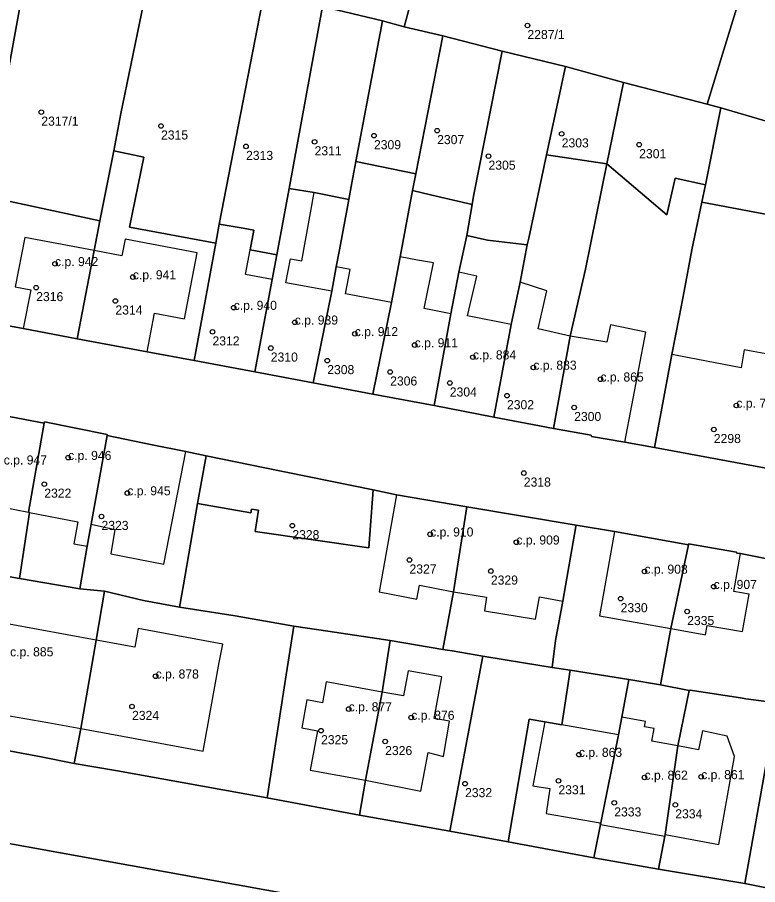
# Model space of a CAD drawing. Extents: x -878211 to -870363, y -1058464 to -1052522.
# Drawn here: x -874443.1 to -874361.7, y -1055380.5 to -1055285.1 of the extents above; entities that cross this region are included whole.
import ezdxf

# ---------------------------------------------------------------- set-up
doc = ezdxf.new("R2010")
doc.units = 0
for name, color, linetype in [('Definiční body', 7, 'Continuous'), ('Polygon budovy', 7, 'Continuous'), ('Polygon parcely', 7, 'Continuous')]:
    doc.layers.add(name, color=color, linetype=linetype)

msp = doc.modelspace()

# ---------------------------------------------------------------- linework, layer by layer
at = {"layer": 'Definiční body'}
for centre in [(-874386.99, -1055285.95994), (-874440.46, -1055295.48994), (-874427.29, -1055297.00994), (-874396.92, -1055297.51994), (-874410.4, -1055298.74994), (-874403.87, -1055298.07994), (-874383.22, -1055297.87994), (-874417.94, -1055299.25994), (-874374.7, -1055299.06994), (-874391.27, -1055300.32994), (-874438.95, -1055312.17994), (-874430.39, -1055313.62994), (-874441.02, -1055314.78994), (-874432.31, -1055316.25994), (-874419.3, -1055316.98994), (-874412.58, -1055318.60994), (-874421.63, -1055319.65994), (-874405.98, -1055319.87994), (-874415.22, -1055321.43994), (-874399.39, -1055321.10994), (-874392.99, -1055322.43994), (-874409.01, -1055322.81994), (-874386.34, -1055323.56994), (-874402.09, -1055324.06994), (-874395.53, -1055325.27994), (-874378.96, -1055324.86994), (-874389.24, -1055326.67994), (-874381.85, -1055327.97994), (-874364.01, -1055327.74994), (-874366.49, -1055330.39994), (-874437.51, -1055333.49994), (-874387.39, -1055335.18994), (-874440.13, -1055336.40994), (-874431, -1055337.38994), (-874433.84, -1055339.95994), (-874412.85, -1055340.97994), (-874397.69, -1055341.91994), (-874388.21, -1055342.79994), (-874399.96, -1055344.74994), (-874391.01, -1055345.96994), (-874374.12, -1055346.00994), (-874366.51, -1055347.68994), (-874376.74, -1055349.00994), (-874369.42, -1055350.41994), (-874427.89, -1055357.53994), (-874430.48, -1055360.85994), (-874406.65, -1055361.14994), (-874399.77, -1055362.07994), (-874409.69, -1055363.52994), (-874402.64, -1055364.71994), (-874381.33, -1055366.15994), (-874393.85, -1055369.34994), (-874383.58, -1055369.03994), (-874374.11, -1055368.66994), (-874367.88, -1055368.60994), (-874377.44, -1055371.46994), (-874370.73, -1055371.67994)]:
    msp.add_circle(centre, 0.25, dxfattribs=at)
at = {"layer": 'Polygon budovy'}
for points in [[(-874416.99, -1055324.06), (-874410.57, -1055325.26), (-874408.51, -1055315.18), (-874413.55, -1055314.25), (-874413.06, -1055311.62), (-874411.79, -1055311.86), (-874410.43, -1055304.33), (-874413.21, -1055303.88), (-874414.56, -1055311.17), (-874415.07, -1055313.9)], [(-874421.28, -1055309.89), (-874423.66, -1055322.82), (-874416.99, -1055324.06), (-874415.07, -1055313.9), (-874417.99, -1055313.34), (-874417.49, -1055310.64), (-874417.08, -1055308.47), (-874418.25, -1055308.25), (-874420.89, -1055307.8)], [(-874442.29, -1055309.26), (-874443.33, -1055314.71), (-874441.61, -1055315.04), (-874442.44, -1055319.3), (-874436.51, -1055320.42), (-874434.66, -1055310.7)], [(-874434.66, -1055310.7), (-874436.51, -1055320.42), (-874428.83, -1055321.85), (-874428, -1055317.6), (-874424.7, -1055318.23), (-874423.31, -1055310.96), (-874431.25, -1055309.46), (-874431.61, -1055311.29)], [(-874401.94, -1055316.42), (-874404, -1055326.52), (-874397.26, -1055327.76), (-874395.43, -1055317.67), (-874398.34, -1055317.1), (-874397.34, -1055312.05), (-874399.07, -1055311.78), (-874401, -1055311.39)], [(-874401.94, -1055316.42), (-874406.99, -1055315.46), (-874406.49, -1055312.79), (-874408.02, -1055312.51), (-874408.51, -1055315.18), (-874410.57, -1055325.26), (-874404, -1055326.52)], [(-874395.43, -1055317.67), (-874397.26, -1055327.76), (-874390.68, -1055329.03), (-874388.78, -1055318.84), (-874393.57, -1055317.9), (-874392.57, -1055313.53), (-874394.52, -1055313.08)], [(-874388.78, -1055318.84), (-874390.68, -1055329.03), (-874384.13, -1055330.28), (-874382.28, -1055320.12), (-874385.8, -1055319.32), (-874384.85, -1055315.14), (-874387.79, -1055314.19)], [(-874382.28, -1055320.12), (-874384.13, -1055330.28), (-874379.97, -1055331.03), (-874379.96, -1055331.15), (-874376.26, -1055331.8), (-874373.98, -1055319.68), (-874377.86, -1055318.9), (-874378.24, -1055320.8)], [(-874373.02, -1055332.37), (-874358.17, -1055335.13), (-874356.28, -1055324.94), (-874356.45, -1055324.9), (-874356.02, -1055322.94), (-874363.16, -1055321.64), (-874363.47, -1055323.61), (-874371.11, -1055322.16)], [(-874441.88, -1055339.49), (-874440.14, -1055329.71), (-874446.94, -1055328.4), (-874449.13, -1055339.91), (-874445.27, -1055340.72), (-874444.89, -1055338.9)], [(-874434.97, -1055340.82), (-874433.22, -1055331.05), (-874433.23, -1055330.93), (-874440.12, -1055329.57), (-874440.14, -1055329.71), (-874441.88, -1055339.49), (-874441.76, -1055339.51), (-874436.44, -1055340.56), (-874436.87, -1055342.96), (-874435.4, -1055343.22)], [(-874433.22, -1055331.05), (-874434.97, -1055340.82), (-874432.36, -1055341.38), (-874432.82, -1055344.07), (-874426.97, -1055345.21), (-874424.56, -1055332.83), (-874428.27, -1055332.07)], [(-874403.3, -1055348.24), (-874399.16, -1055349.05), (-874398.86, -1055347.53), (-874395.12, -1055348.26), (-874393.67, -1055338.89), (-874401.41, -1055337.57)], [(-874393.67, -1055338.89), (-874395.12, -1055348.26), (-874391.49, -1055348.85), (-874391.73, -1055350.33), (-874386.1, -1055351.25), (-874385.66, -1055348.82), (-874383.1, -1055349.28), (-874381.66, -1055341.05), (-874381.64, -1055340.92)], [(-874377.42, -1055341.62), (-874379.05, -1055350.91), (-874371.21, -1055352.29), (-874369.26, -1055343.08)], [(-874369.26, -1055343.08), (-874371.21, -1055352.29), (-874367.77, -1055352.9), (-874367.42, -1055352.97), (-874367.21, -1055351.95), (-874363.33, -1055352.6), (-874362.62, -1055348.52), (-874364.29, -1055348.21), (-874363.54, -1055344.04), (-874363.97, -1055344.01), (-874363.98, -1055343.9), (-874369.27, -1055342.96)], [(-874434.42, -1055353.56), (-874453.6, -1055350.06), (-874454.84, -1055356.78), (-874452.74, -1055357.21), (-874453.28, -1055360.27), (-874439.73, -1055362.64), (-874436.13, -1055363.28)], [(-874420.51, -1055354), (-874429.79, -1055352.28), (-874430.18, -1055354.33), (-874434.42, -1055353.56), (-874436.13, -1055363.28), (-874431.54, -1055364.12), (-874422.66, -1055365.79), (-874420.9, -1055356.02)], [(-874402.97, -1055359.3), (-874404.82, -1055368.97), (-874398.72, -1055370.17), (-874397.92, -1055365.91), (-874396.22, -1055366.38), (-874395.57, -1055362.49), (-874397.25, -1055362.18), (-874396.42, -1055357.62), (-874400.1, -1055356.96), (-874400.62, -1055359.69)], [(-874411.8, -1055363.23), (-874410.09, -1055363.56), (-874410.87, -1055367.88), (-874404.82, -1055368.97), (-874402.97, -1055359.3), (-874409.14, -1055358.16), (-874409.53, -1055360.45), (-874411.26, -1055360.12)], [(-874378.95, -1055373.84), (-874371.88, -1055375.14), (-874371.84, -1055374.96), (-874370.44, -1055365.21), (-874373.31, -1055364.67), (-874373.05, -1055363.3), (-874374.13, -1055363.1), (-874374.02, -1055362.51), (-874376.6, -1055362.03), (-874376.97, -1055364)], [(-874385.07, -1055362.55), (-874386.38, -1055369.59), (-874384.51, -1055369.89), (-874384.94, -1055372.62), (-874378.99, -1055373.67), (-874379.03, -1055373.82), (-874378.95, -1055373.84), (-874376.97, -1055364), (-874383.2, -1055362.87)], [(-874371.84, -1055374.96), (-874365.95, -1055376.03), (-874364.21, -1055366.38), (-874365.01, -1055364.12), (-874367.73, -1055363.54), (-874368.17, -1055365.63), (-874370.44, -1055365.21)]]:
    msp.add_lwpolyline(points, close=True, dxfattribs=at)
at = {"layer": 'Polygon parcely'}
for points in [[(-874446.64, -1055304.72), (-874441.33, -1055275.63), (-874440.45, -1055270.79), (-874439.89, -1055267.45), (-874439.18, -1055263.49), (-874438.47, -1055258.98), (-874436.91, -1055250.34), (-874435.85, -1055244.23), (-874435.21, -1055240.71), (-874434.55, -1055237.12), (-874444.26, -1055235)], [(-874316.23, -1055342.94), (-874324.15, -1055341.54), (-874327.95, -1055340.78), (-874333.14, -1055339.76), (-874337.42, -1055338.89), (-874344.53, -1055337.6), (-874351.55, -1055336.3), (-874358.17, -1055335.13), (-874373.02, -1055332.37), (-874376.26, -1055331.8), (-874379.96, -1055331.15), (-874379.97, -1055331.03), (-874384.13, -1055330.28), (-874390.68, -1055329.03), (-874397.26, -1055327.76), (-874404, -1055326.52), (-874410.57, -1055325.26), (-874416.99, -1055324.06), (-874423.66, -1055322.82), (-874428.83, -1055321.85), (-874436.51, -1055320.42), (-874442.44, -1055319.3), (-874449.08, -1055318.08)], [(-874446.94, -1055328.4), (-874440.14, -1055329.71), (-874440.12, -1055329.57), (-874433.23, -1055330.93), (-874433.22, -1055331.05), (-874428.27, -1055332.07), (-874424.56, -1055332.83), (-874422.33, -1055333.29), (-874415.88, -1055334.62), (-874403.96, -1055337.05), (-874401.41, -1055337.57), (-874393.67, -1055338.89), (-874381.64, -1055340.92), (-874377.42, -1055341.62), (-874369.26, -1055343.08), (-874369.27, -1055342.96), (-874363.98, -1055343.9), (-874363.97, -1055344.01), (-874363.54, -1055344.04), (-874357.65, -1055345.2)], [(-874453.37, -1055374.26), (-874271.79, -1055407.11), (-874269.78, -1055407.49), (-874265.41, -1055408.29), (-874268.56, -1055397.77), (-874273.15, -1055396.91), (-874295.34, -1055392.74), (-874307.12, -1055390.52), (-874319.98, -1055388.27), (-874332.23, -1055386.09), (-874345.97, -1055383.64), (-874352.81, -1055382.38), (-874363.09, -1055380.34), (-874372.57, -1055378.77), (-874379.68, -1055377.5), (-874389.11, -1055375.76), (-874395.51, -1055374.59), (-874405.48, -1055372.81), (-874415.63, -1055370.9), (-874432.09, -1055367.93), (-874436.83, -1055367.14), (-874440.46, -1055366.4), (-874457.59, -1055363.21)], [(-874336.41, -1055583.76), (-874332.41, -1055560.07), (-874321.91, -1055522.71), (-874293.96, -1055526.29), (-874291.72, -1055514.82), (-874297.66, -1055513.73), (-874296.13, -1055505.85), (-874295.66, -1055502.83), (-874295.41, -1055502.33), (-874294.71, -1055498.28), (-874291.48, -1055481.61), (-874289.94, -1055472.27), (-874291.12, -1055472.08), (-874288.64, -1055457.93), (-874287.68, -1055451.99), (-874280.31, -1055453.47), (-874271.79, -1055407.11), (-874453.37, -1055374.26)]]:
    msp.add_lwpolyline(points, dxfattribs=at)
for points in [[(-874441.33, -1055275.63), (-874440.15, -1055275.9), (-874433.75, -1055277.37), (-874428.29, -1055279.1), (-874415.91, -1055282.16), (-874409.53, -1055283.86), (-874402.93, -1055285.44), (-874400.56, -1055286.12), (-874397.05, -1055273.25), (-874403.6, -1055271.96), (-874409.63, -1055270.49), (-874419.52, -1055268), (-874439.18, -1055263.49), (-874439.89, -1055267.45), (-874440.45, -1055270.79)], [(-874396.31, -1055287.08), (-874389.77, -1055288.79), (-874382.8, -1055290.48), (-874376.44, -1055292.24), (-874367.23, -1055294.6), (-874363.42, -1055282.16), (-874371.49, -1055279.81), (-874377.78, -1055278.31), (-874387.31, -1055275.67), (-874397.05, -1055273.25), (-874400.56, -1055286.12)], [(-874441.33, -1055275.63), (-874446.64, -1055304.72), (-874434.02, -1055307.45), (-874432.48, -1055299.76), (-874431.72, -1055295.62), (-874428.29, -1055279.1), (-874433.75, -1055277.37), (-874440.15, -1055275.9)], [(-874431.72, -1055295.62), (-874432.48, -1055299.76), (-874430.22, -1055300.22), (-874429.19, -1055300.43), (-874430.76, -1055308.15), (-874421.28, -1055309.89), (-874420.89, -1055307.8), (-874415.91, -1055282.16), (-874428.29, -1055279.1)], [(-874420.89, -1055307.8), (-874418.25, -1055308.25), (-874417.08, -1055308.47), (-874417.49, -1055310.64), (-874414.56, -1055311.17), (-874413.21, -1055303.88), (-874409.53, -1055283.86), (-874415.91, -1055282.16)], [(-874349.23, -1055285.88), (-874361.52, -1055282.7), (-874363.42, -1055282.16), (-874367.23, -1055294.6), (-874365.71, -1055295.01), (-874344.76, -1055301.19), (-874337.65, -1055303.25), (-874334.06, -1055304.19), (-874331.84, -1055298.48), (-874330.97, -1055291.33), (-874336.88, -1055289.5)], [(-874413.21, -1055303.88), (-874410.43, -1055304.33), (-874406.65, -1055305.1), (-874406.31, -1055303.27), (-874405.86, -1055300.9), (-874402.93, -1055285.44), (-874409.53, -1055283.86)], [(-874405.86, -1055300.9), (-874399.28, -1055302.26), (-874396.31, -1055287.08), (-874400.56, -1055286.12), (-874402.93, -1055285.44)], [(-874399.64, -1055304.12), (-874397.64, -1055304.58), (-874393.08, -1055305.63), (-874392.93, -1055304.73), (-874389.77, -1055288.79), (-874396.31, -1055287.08), (-874399.28, -1055302.26)], [(-874393.65, -1055309.04), (-874391.37, -1055309.56), (-874387.01, -1055310.08), (-874386.83, -1055309.34), (-874384.88, -1055300.2), (-874382.8, -1055290.48), (-874389.77, -1055288.79), (-874392.93, -1055304.73), (-874393.08, -1055305.63)], [(-874384.88, -1055300.2), (-874378.25, -1055301.16), (-874376.44, -1055292.24), (-874382.8, -1055290.48)], [(-874378.25, -1055301.16), (-874371.67, -1055306.8), (-874370.73, -1055302.74), (-874367.4, -1055303.5), (-874365.71, -1055295.01), (-874367.23, -1055294.6), (-874376.44, -1055292.24)], [(-874365.71, -1055295.01), (-874367.4, -1055303.5), (-874367.8, -1055305.4), (-874354.8, -1055307.86), (-874351.23, -1055308.5), (-874346.35, -1055309.46), (-874344.87, -1055301.86), (-874344.76, -1055301.19)], [(-874429.19, -1055300.43), (-874430.22, -1055300.22), (-874432.48, -1055299.76), (-874434.02, -1055307.45), (-874434.66, -1055310.7), (-874436.51, -1055320.42), (-874428.83, -1055321.85), (-874423.66, -1055322.82), (-874421.28, -1055309.89), (-874430.76, -1055308.15)], [(-874384.13, -1055330.28), (-874382.28, -1055320.12), (-874380.61, -1055312.75), (-874378.25, -1055301.16), (-874384.88, -1055300.2), (-874386.83, -1055309.34), (-874387.01, -1055310.08), (-874387.79, -1055314.19), (-874388.78, -1055318.84), (-874390.68, -1055329.03)], [(-874404, -1055326.52), (-874401.94, -1055316.42), (-874401, -1055311.39), (-874399.64, -1055304.12), (-874399.28, -1055302.26), (-874405.86, -1055300.9), (-874406.31, -1055303.27), (-874406.65, -1055305.1), (-874406.8, -1055305.9), (-874407.67, -1055310.64), (-874408.02, -1055312.51), (-874408.51, -1055315.18), (-874410.57, -1055325.26)], [(-874382.28, -1055320.12), (-874384.13, -1055330.28), (-874379.97, -1055331.03), (-874379.96, -1055331.15), (-874376.26, -1055331.8), (-874373.02, -1055332.37), (-874371.11, -1055322.16), (-874370.3, -1055318.04), (-874369.75, -1055315.18), (-874368.91, -1055310.64), (-874367.8, -1055305.4), (-874367.4, -1055303.5), (-874370.73, -1055302.74), (-874371.67, -1055306.8), (-874378.25, -1055301.16), (-874380.61, -1055312.75)], [(-874416.99, -1055324.06), (-874410.57, -1055325.26), (-874408.51, -1055315.18), (-874408.02, -1055312.51), (-874407.67, -1055310.64), (-874406.8, -1055305.9), (-874406.65, -1055305.1), (-874410.43, -1055304.33), (-874413.21, -1055303.88), (-874414.56, -1055311.17), (-874415.07, -1055313.9)], [(-874401, -1055311.39), (-874401.94, -1055316.42), (-874404, -1055326.52), (-874397.26, -1055327.76), (-874395.43, -1055317.67), (-874394.52, -1055313.08), (-874393.65, -1055309.04), (-874393.08, -1055305.63), (-874397.64, -1055304.58), (-874399.64, -1055304.12)], [(-874449.08, -1055318.08), (-874442.44, -1055319.3), (-874436.51, -1055320.42), (-874434.66, -1055310.7), (-874434.02, -1055307.45), (-874446.64, -1055304.72)], [(-874346.35, -1055309.46), (-874351.23, -1055308.5), (-874354.8, -1055307.86), (-874367.8, -1055305.4), (-874368.91, -1055310.64), (-874369.75, -1055315.18), (-874370.3, -1055318.04), (-874371.11, -1055322.16), (-874373.02, -1055332.37), (-874358.17, -1055335.13), (-874351.55, -1055336.3), (-874349.62, -1055326.21), (-874349.34, -1055324.61), (-874348.9, -1055322.16), (-874348.37, -1055319.19)], [(-874417.49, -1055310.64), (-874417.08, -1055308.47), (-874418.25, -1055308.25), (-874420.89, -1055307.8), (-874421.28, -1055309.89), (-874423.66, -1055322.82), (-874416.99, -1055324.06), (-874415.07, -1055313.9), (-874414.56, -1055311.17)], [(-874394.52, -1055313.08), (-874395.43, -1055317.67), (-874397.26, -1055327.76), (-874390.68, -1055329.03), (-874388.78, -1055318.84), (-874387.79, -1055314.19), (-874387.01, -1055310.08), (-874391.37, -1055309.56), (-874393.65, -1055309.04)], [(-874441.88, -1055339.49), (-874440.14, -1055329.71), (-874446.94, -1055328.4), (-874451.02, -1055327.76), (-874453.58, -1055341.28), (-874454.28, -1055344.9), (-874446.63, -1055346.13), (-874442.87, -1055346.79), (-874441.76, -1055339.51)], [(-874434.97, -1055340.82), (-874433.22, -1055331.05), (-874433.23, -1055330.93), (-874440.12, -1055329.57), (-874440.14, -1055329.71), (-874441.88, -1055339.49), (-874441.76, -1055339.51), (-874442.87, -1055346.79), (-874436.24, -1055347.92), (-874435.4, -1055343.22)], [(-874425.26, -1055349.95), (-874424.83, -1055347.49), (-874423.27, -1055338.55), (-874422.33, -1055333.29), (-874424.56, -1055332.83), (-874428.27, -1055332.07), (-874433.22, -1055331.05), (-874434.97, -1055340.82), (-874435.4, -1055343.22), (-874436.24, -1055347.92), (-874433.51, -1055348.18), (-874429.21, -1055349.22)], [(-874423.27, -1055338.55), (-874417.42, -1055339.55), (-874417.35, -1055339.16), (-874416.58, -1055339.27), (-874416.95, -1055341.6), (-874404.43, -1055343.4), (-874403.96, -1055337.05), (-874415.88, -1055334.62), (-874422.33, -1055333.29)], [(-874395.12, -1055348.26), (-874393.67, -1055338.89), (-874401.41, -1055337.57), (-874403.96, -1055337.05), (-874404.43, -1055343.4), (-874416.95, -1055341.6), (-874416.58, -1055339.27), (-874417.35, -1055339.16), (-874417.42, -1055339.55), (-874423.27, -1055338.55), (-874424.83, -1055347.49), (-874425.26, -1055349.95), (-874419.15, -1055350.9), (-874412.7, -1055352.03), (-874408.94, -1055352.59), (-874402.08, -1055353.62), (-874396.28, -1055354.58)], [(-874381.64, -1055340.92), (-874393.67, -1055338.89), (-874395.12, -1055348.26), (-874396.28, -1055354.58), (-874395.27, -1055354.75), (-874391.89, -1055355.32), (-874387.43, -1055356.06), (-874384.28, -1055356.56), (-874383.89, -1055353.59), (-874383.1, -1055349.28), (-874381.66, -1055341.05)], [(-874371.21, -1055352.29), (-874369.26, -1055343.08), (-874377.42, -1055341.62), (-874381.64, -1055340.92), (-874381.66, -1055341.05), (-874383.1, -1055349.28), (-874383.89, -1055353.59), (-874384.28, -1055356.56), (-874382.3, -1055356.86), (-874375.83, -1055357.89), (-874372.36, -1055358.48)], [(-874359.51, -1055355.82), (-874357.65, -1055345.2), (-874363.54, -1055344.04), (-874363.97, -1055344.01), (-874363.98, -1055343.9), (-874369.27, -1055342.96), (-874369.26, -1055343.08), (-874371.21, -1055352.29), (-874372.36, -1055358.48), (-874369.2, -1055359.09), (-874369.1, -1055359.06), (-874363.57, -1055359.93), (-874362.96, -1055360.04), (-874360.44, -1055360.34)], [(-874436.83, -1055367.14), (-874436.13, -1055363.28), (-874434.42, -1055353.56), (-874433.51, -1055348.18), (-874436.24, -1055347.92), (-874442.87, -1055346.79), (-874446.63, -1055346.13), (-874454.28, -1055344.9), (-874454.91, -1055348.4), (-874457.59, -1055363.21), (-874440.46, -1055366.4)], [(-874415.63, -1055370.9), (-874413.51, -1055357.38), (-874412.7, -1055352.03), (-874419.15, -1055350.9), (-874425.26, -1055349.95), (-874429.21, -1055349.22), (-874433.51, -1055348.18), (-874434.42, -1055353.56), (-874436.13, -1055363.28), (-874436.83, -1055367.14), (-874432.09, -1055367.93)], [(-874402.08, -1055353.62), (-874408.94, -1055352.59), (-874412.7, -1055352.03), (-874413.51, -1055357.38), (-874415.63, -1055370.9), (-874405.48, -1055372.81), (-874404.82, -1055368.97), (-874402.97, -1055359.3)], [(-874391.89, -1055355.32), (-874395.27, -1055354.75), (-874396.28, -1055354.58), (-874402.08, -1055353.62), (-874402.97, -1055359.3), (-874404.82, -1055368.97), (-874405.48, -1055372.81), (-874395.51, -1055374.59), (-874392.84, -1055360.37)], [(-874395.51, -1055374.59), (-874389.11, -1055375.76), (-874386.79, -1055362.25), (-874385.07, -1055362.55), (-874383.2, -1055362.87), (-874382.59, -1055358.82), (-874382.3, -1055356.86), (-874384.28, -1055356.56), (-874387.43, -1055356.06), (-874391.89, -1055355.32), (-874392.84, -1055360.37)], [(-874385.07, -1055362.55), (-874386.79, -1055362.25), (-874389.11, -1055375.76), (-874379.68, -1055377.5), (-874378.95, -1055373.84), (-874376.97, -1055364), (-874376.6, -1055362.03), (-874375.83, -1055357.89), (-874382.3, -1055356.86), (-874382.59, -1055358.82), (-874383.2, -1055362.87)], [(-874369.78, -1055361.95), (-874369.2, -1055359.09), (-874372.36, -1055358.48), (-874375.83, -1055357.89), (-874376.6, -1055362.03), (-874376.97, -1055364), (-874378.95, -1055373.84), (-874379.68, -1055377.5), (-874372.57, -1055378.77), (-874371.88, -1055375.14), (-874371.84, -1055374.96), (-874370.44, -1055365.21)], [(-874360.46, -1055365.73), (-874359.55, -1055360.44), (-874360.44, -1055360.34), (-874362.96, -1055360.04), (-874363.57, -1055359.93), (-874369.1, -1055359.06), (-874369.2, -1055359.09), (-874369.78, -1055361.95), (-874370.44, -1055365.21), (-874371.84, -1055374.96), (-874371.88, -1055375.14), (-874372.57, -1055378.77), (-874363.09, -1055380.34)], [(-874349.34, -1055362.46), (-874352.53, -1055361.77), (-874354.8, -1055361.28), (-874357.54, -1055360.68), (-874359.55, -1055360.44), (-874360.46, -1055365.73), (-874363.09, -1055380.34), (-874352.81, -1055382.38), (-874352.14, -1055378.56), (-874350.28, -1055368.67), (-874349.82, -1055365.95), (-874349.69, -1055365.32)]]:
    msp.add_lwpolyline(points, close=True, dxfattribs=at)

# ---------------------------------------------------------------- texts
at = {"layer": 'Definiční body'}
for s, p in [('2287/1', (-874386.99, -1055287.449)), ('2317/1', (-874440.46, -1055296.979)), ('2315', (-874427.29, -1055298.499)), ('2307', (-874396.92, -1055299.009)), ('2303', (-874383.22, -1055299.369)), ('2311', (-874410.4, -1055300.239)), ('2309', (-874403.87, -1055299.569)), ('2313', (-874417.94, -1055300.749)), ('2301', (-874374.7, -1055300.559)), ('2305', (-874391.27, -1055301.819)), ('c.p. 942', (-874438.95, -1055312.429)), ('c.p. 941', (-874430.39, -1055313.879)), ('2316', (-874441.02, -1055316.279)), ('c.p. 940', (-874419.3, -1055317.24)), ('2314', (-874432.31, -1055317.749)), ('c.p. 939', (-874412.58, -1055318.86)), ('c.p. 912', (-874405.98, -1055320.129)), ('2312', (-874421.63, -1055321.149)), ('c.p. 911', (-874399.39, -1055321.36)), ('2310', (-874415.22, -1055322.929)), ('c.p. 884', (-874392.99, -1055322.69)), ('2308', (-874409.01, -1055324.309)), ('c.p. 883', (-874386.34, -1055323.82)), ('c.p. 865', (-874378.96, -1055325.12)), ('2306', (-874402.09, -1055325.559)), ('2304', (-874395.53, -1055326.769)), ('2302', (-874389.24, -1055328.169)), ('c.p. 768', (-874364.01, -1055328)), ('2300', (-874381.85, -1055329.469)), ('2298', (-874366.49, -1055331.889)), ('c.p. 946', (-874437.51, -1055333.75)), ('c.p. 947', (-874444.59, -1055334.25)), ('2318', (-874387.39, -1055336.679)), ('c.p. 945', (-874431, -1055337.639)), ('2322', (-874440.13, -1055337.899)), ('2323', (-874433.84, -1055341.449)), ('2328', (-874412.85, -1055342.469)), ('c.p. 910', (-874397.69, -1055342.169)), ('c.p. 909', (-874388.21, -1055343.05)), ('2327', (-874399.96, -1055346.239)), ('c.p. 908', (-874374.12, -1055346.26)), ('2329', (-874391.01, -1055347.459)), ('c.p. 907', (-874366.51, -1055347.94)), ('2330', (-874376.74, -1055350.499)), ('2335', (-874369.42, -1055351.909)), ('c.p. 885', (-874443.89, -1055355.35)), ('c.p. 878', (-874427.89, -1055357.79)), ('c.p. 877', (-874406.65, -1055361.399)), ('2324', (-874430.48, -1055362.349)), ('c.p. 876', (-874399.77, -1055362.33)), ('2325', (-874409.69, -1055365.019)), ('2326', (-874402.64, -1055366.209)), ('c.p. 863', (-874381.33, -1055366.409)), ('c.p. 862', (-874374.11, -1055368.919)), ('c.p. 861', (-874367.88, -1055368.86)), ('2332', (-874393.85, -1055370.839)), ('2331', (-874383.58, -1055370.529)), ('2333', (-874377.44, -1055372.959)), ('2334', (-874370.73, -1055373.169))]:
    msp.add_text(s, height=0.999996, dxfattribs=at).set_placement(p)

doc.saveas('drawing.dxf')
